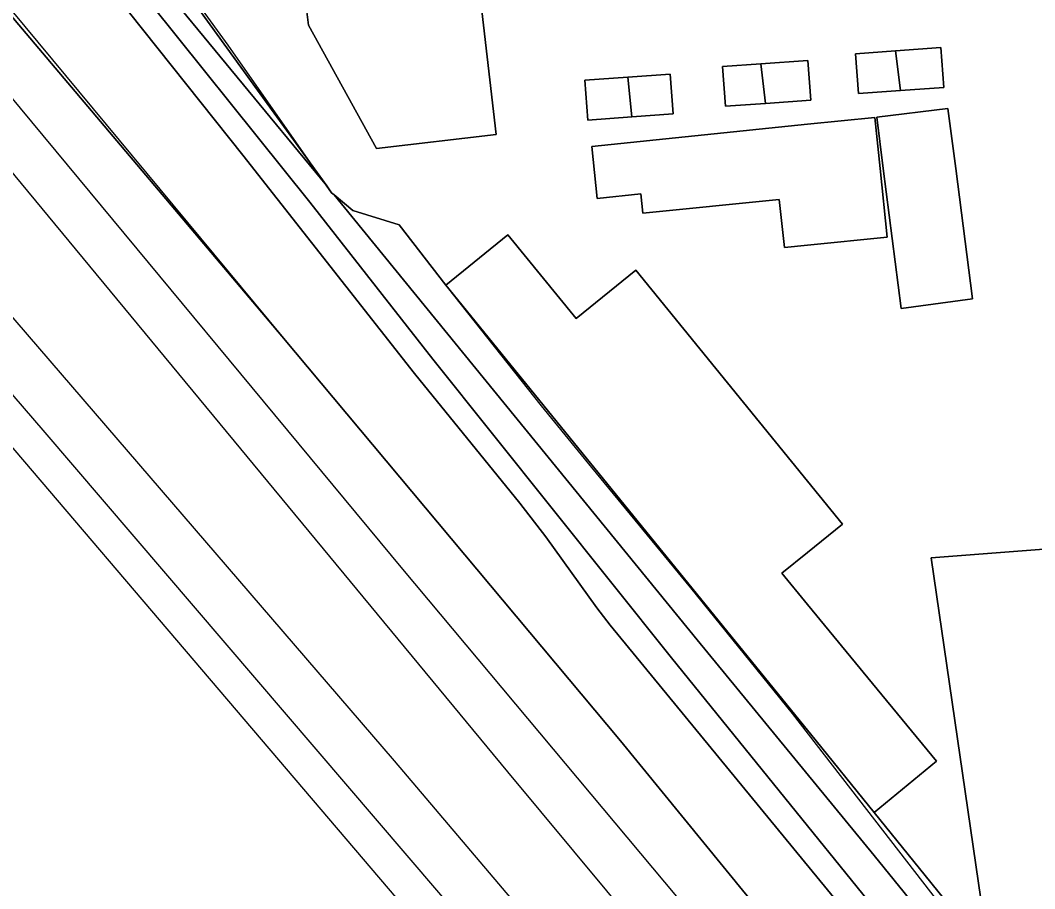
# Model space of a CAD drawing. Extents: x 159888 to 160761, y 384031 to 384750.
# Drawn here: x 159934.5 to 160018.9, y 384440.1 to 384512.3 of the extents above; entities that cross this region are included whole.
import ezdxf

# ---------------------------------------------------------------- set-up
doc = ezdxf.new("R2010")
doc.units = 0
for name, color, linetype in [('IMGEO_Erf', 7, 'Continuous'), ('IMGEO_Geluidsscherm', 7, 'Continuous'), ('IMGEO_Hek', 7, 'Continuous'), ('IMGEO_Loofbos', 7, 'Continuous'), ('IMGEO_Pand', 7, 'Continuous'), ('IMGEO_Spoor', 7, 'Continuous'), ('IMGEO_Spoorbaan_halfverhard', 7, 'Continuous'), ('IMGEO_Struiken', 7, 'Continuous')]:
    doc.layers.add(name, color=color, linetype=linetype)

msp = doc.modelspace()

# ---------------------------------------------------------------- linework, layer by layer
at = {"layer": 'IMGEO_Erf'}
for points in [[(159945.955, 384518.046), (159960.035, 384498.56), (159960.423, 384497.998), (159960.645, 384497.812), (159962.199, 384496.509), (159966.039, 384495.325), (159969.939, 384490.304), (159975.079, 384494.481), (159980.764, 384487.521), (159985.729, 384491.549), (160000, 384474.009), (160002.91, 384470.432), (160000, 384468.065), (159997.868, 384466.331), (160000, 384463.74), (160005.407, 384457.169), (160010.736, 384450.693), (160005.557, 384446.432), (160015.088, 384434.646), (160010.303, 384467.633), (160048.801, 384470.599)], [(159972.84, 384513.852), (159974.112, 384502.834), (159964.176, 384501.687), (159958.51, 384511.936), (159957.85, 384517.285)]]:
    msp.add_lwpolyline(points, dxfattribs=at)
for points in [[(160007.737, 384506.502), (160004.247, 384506.249), (160004.007, 384509.552), (160007.336, 384509.794), (160011.101, 384510.067), (160011.341, 384506.764)], [(159996.522, 384505.432), (159993.191, 384505.19), (159992.951, 384508.494), (159996.128, 384508.724), (160000.045, 384509.009), (160000.285, 384505.705)], [(159985.39, 384504.311), (159981.735, 384504.046), (159981.495, 384507.35), (159985.07, 384507.609), (159988.589, 384507.864), (159988.829, 384504.561)], [(160012.334, 384500), (160013.741, 384489.166), (160007.801, 384488.357), (160006.31, 384500), (160005.762, 384504.275), (160011.684, 384505.01)], [(160006.638, 384494.307), (160000, 384493.637), (159998.082, 384493.443), (159997.664, 384497.43), (159986.325, 384496.284), (159986.156, 384497.904), (159982.513, 384497.53), (159982.07, 384501.855), (160000, 384503.69), (160005.605, 384504.263), (160006.047, 384500)]]:
    msp.add_lwpolyline(points, close=True, dxfattribs=at)
at = {"layer": 'IMGEO_Geluidsscherm'}
msp.add_lwpolyline([(159928.136, 384519.999), (159956.299, 384486.06), (159984.445, 384452.39), (159994.859, 384439.664), (160057.867, 384364.374), (160058.584, 384363.517), (160186.917, 384210.168), (160187.623, 384209.324), (160209.136, 384183.617), (160224.183, 384165.601), (160273.86, 384106.395), (160304.381, 384069.77), (160308.049, 384065.405), (160311.651, 384061.139)], dxfattribs=at)
at = {"layer": 'IMGEO_Hek'}
for points in [[(160065.238, 384372.028), (160019.113, 384427.876), (160015.937, 384432.006), (160015.778, 384432.676), (159998.773, 384454.676), (159990.296, 384465.112), (159982.085, 384475.139), (159977.876, 384480.271), (159970.078, 384490.127), (159966.039, 384495.325), (159962.199, 384496.509), (159960.423, 384497.998), (159951.837, 384510.265), (159949.467, 384513.508), (159940.281, 384526.837), (159928.952, 384519.015)], [(160048.801, 384470.599), (160010.303, 384467.633), (160015.088, 384434.646), (160015.778, 384432.676)]]:
    msp.add_lwpolyline(points, dxfattribs=at)
at = {"layer": 'IMGEO_Loofbos'}
msp.add_lwpolyline([(160072.931, 384390.619), (160080.277, 384410.226), (160070.648, 384413.884), (160073.451, 384421.364), (160040.159, 384434.889), (160042.334, 384440.122), (160041.781, 384440.355), (160036.849, 384442.369), (160048.801, 384470.599), (160010.303, 384467.633), (160015.088, 384434.646), (160015.72, 384432.642), (160015.927, 384431.8), (160018.415, 384428.784), (160036.546, 384406.807), (160036.706, 384406.613), (160065.238, 384372.028), (160065.975, 384371.134), (160066.68, 384370.291), (160193.352, 384215.552)], dxfattribs=at)
at = {"layer": 'IMGEO_Pand'}
for points in [[(159971.028, 384527.691), (159965.708, 384527.037), (159965.671, 384527.34), (159961.51, 384526.828), (159957.746, 384522.792), (159957.238, 384522.247), (159957.287, 384521.846), (159957.85, 384517.285), (159958.51, 384511.936), (159964.176, 384501.687), (159974.112, 384502.834), (159972.84, 384513.852)], [(160007.336, 384509.794), (160004.007, 384509.552), (160004.247, 384506.249), (160007.737, 384506.502)], [(160007.336, 384509.794), (160007.737, 384506.502), (160011.341, 384506.764), (160011.101, 384510.067)], [(159996.128, 384508.724), (159992.951, 384508.494), (159993.191, 384505.19), (159996.522, 384505.432)], [(159996.128, 384508.724), (159996.522, 384505.432), (160000.285, 384505.705), (160000.045, 384509.009)], [(159985.07, 384507.609), (159985.39, 384504.311), (159988.829, 384504.561), (159988.589, 384507.864)], [(159985.07, 384507.609), (159981.495, 384507.35), (159981.735, 384504.046), (159985.39, 384504.311)], [(160007.801, 384488.357), (160013.741, 384489.166), (160012.334, 384500), (160011.684, 384505.01), (160005.762, 384504.275), (160006.31, 384500)], [(160006.047, 384500), (160005.605, 384504.263), (160000, 384503.69), (159982.07, 384501.855), (159982.513, 384497.53), (159986.156, 384497.904), (159986.325, 384496.284), (159997.664, 384497.43), (159998.082, 384493.443), (160000, 384493.637), (160006.638, 384494.307)], [(159985.729, 384491.549), (159980.764, 384487.521), (159975.079, 384494.481), (159969.939, 384490.304), (160000, 384453.277), (160000.25, 384452.969), (160005.557, 384446.432), (160010.736, 384450.693), (160005.407, 384457.169), (160000, 384463.74), (159997.868, 384466.331), (160000, 384468.065), (160002.91, 384470.432), (160000, 384474.009)]]:
    msp.add_lwpolyline(points, close=True, dxfattribs=at)
at = {"layer": 'IMGEO_Spoor'}
for points in [[(159920.538, 384522.032), (159933.608, 384506.157), (159966.325, 384466.668), (160096.338, 384311.277)], [(159917.5, 384519.495), (159923.768, 384511.88), (159975.055, 384449.803), (160007.839, 384410.374), (160069.029, 384337.298), (160092.958, 384308.502)], [(159911.078, 384514.132), (159965.633, 384450.733), (160011.797, 384396.281), (160059.06, 384339.675), (160080.407, 384314.359)], [(159907.834, 384511.423), (159936.429, 384478.245), (159981.822, 384425.155), (160039.294, 384356.601)]]:
    msp.add_lwpolyline(points, dxfattribs=at)
at = {"layer": 'IMGEO_Spoorbaan_halfverhard'}
msp.add_lwpolyline([(160186.917, 384210.168), (160058.584, 384363.517), (160058.5, 384363.446), (160057.794, 384364.29), (160057.878, 384364.361), (159994.859, 384439.664), (159984.445, 384452.39), (159956.299, 384486.06), (159929.882, 384517.351), (159929.869, 384517.367), (159928.658, 384518.801), (159927.893, 384519.693), (159926.384, 384518.558), (159922.395, 384523.582), (159906.288, 384510.132), (159907.602, 384508.102), (159907.344, 384507.905), (159975.712, 384427.72), (159989.39, 384411.371), (160103.569, 384274.89), (160218.424, 384137.968)], dxfattribs=at)
at = {"layer": 'IMGEO_Struiken'}
for points in [[(159936.85, 384524.483), (159928.658, 384518.801), (159929.869, 384517.367), (159929.882, 384517.351), (159956.299, 384486.06), (159984.445, 384452.39), (159994.859, 384439.664), (160057.878, 384364.361), (160058.024, 384364.483), (160058.101, 384364.547), (160061.462, 384367.359), (160014.143, 384424.8), (159983.605, 384462.011), (159982.486, 384463.448), (159978.247, 384469.38), (159976.084, 384472.172), (159967.339, 384482.959), (159953.06, 384501.115), (159938.856, 384518.986), (159937.975, 384520.574), (159937.497, 384522.007), (159937.584, 384523.272)], [(160065.975, 384371.134), (160065.238, 384372.028), (160045.797, 384393.176), (160005.552, 384442.843), (159990.822, 384460.787), (159960.645, 384497.812), (159960.423, 384497.998), (159960.035, 384498.56), (159945.112, 384516.689), (159942.251, 384519.231), (159938.612, 384522.024), (159943.244, 384516.426), (159958.634, 384497.212), (159968.849, 384484.162), (159988.685, 384459.311), (160014.515, 384427.415), (160032.134, 384405.962), (160063.25, 384368.855)], [(160005.557, 384446.432), (160000.25, 384452.969), (160000, 384453.277), (159969.939, 384490.304), (159966.039, 384495.325), (159962.199, 384496.509), (159960.645, 384497.812), (159990.822, 384460.787), (160005.552, 384442.843), (160045.797, 384393.176), (160065.238, 384372.028), (160036.706, 384406.613), (160036.546, 384406.807), (160018.415, 384428.784), (160015.927, 384431.8), (160015.72, 384432.642), (160015.088, 384434.646)]]:
    msp.add_lwpolyline(points, close=True, dxfattribs=at)
for points in [[(159938.856, 384518.986), (159953.06, 384501.115), (159967.339, 384482.959), (159976.084, 384472.172), (159978.247, 384469.38), (159982.486, 384463.448), (159983.605, 384462.011), (160014.143, 384424.8)], [(159945.112, 384516.689), (159960.035, 384498.56), (159945.955, 384518.046)], [(160014.515, 384427.415), (159988.685, 384459.311), (159968.849, 384484.162), (159958.634, 384497.212), (159943.244, 384516.426)]]:
    msp.add_lwpolyline(points, dxfattribs=at)

doc.saveas('drawing.dxf')
